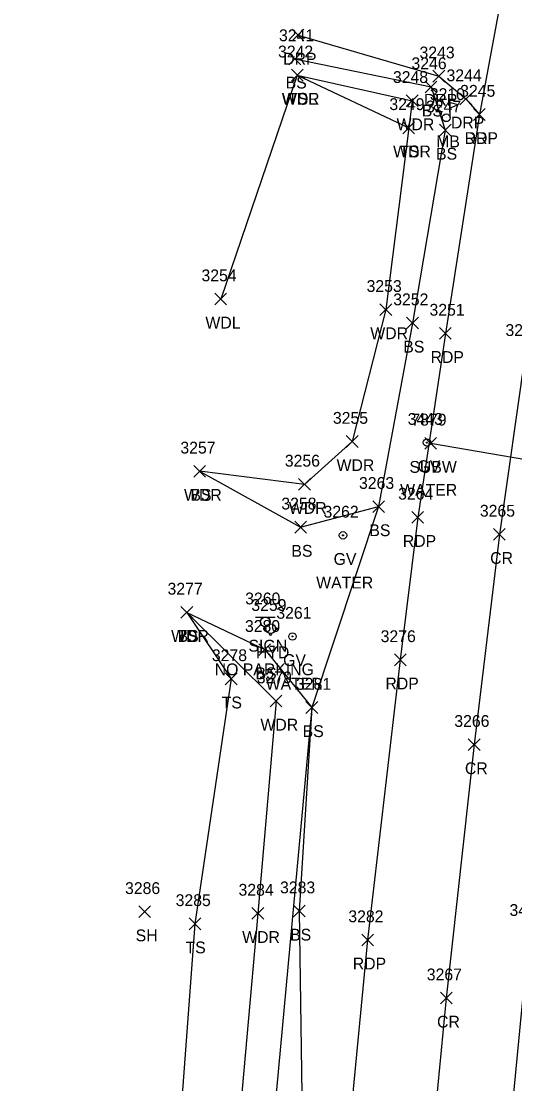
# Model space of a CAD drawing. Extents: x 1678863 to 1683592, y 407783 to 418211.
# Drawn here: x 1680318.1 to 1680401.7, y 414733.3 to 414913.1 of the extents above; entities that cross this region are included whole.
import ezdxf

# ---------------------------------------------------------------- set-up
doc = ezdxf.new("R2010")
doc.units = 0
for name, color, linetype in [('L_A', 7, 'Continuous'), ('L_I', 7, 'Continuous'), ('L_TIC', 7, 'Continuous'), ('LAWA', 7, 'Continuous'), ('LELB', 7, 'Continuous'), ('LMB', 7, 'Continuous'), ('P_A', 7, 'Continuous'), ('P_I', 7, 'Continuous'), ('P_TIC', 7, 'Continuous'), ('PET', 7, 'Continuous'), ('PRC', 7, 'Continuous'), ('R_A', 7, 'Continuous'), ('R_I', 7, 'Continuous'), ('R_TIC', 7, 'Continuous'), ('RDP', 7, 'Continuous'), ('S_A', 7, 'Continuous'), ('S_C', 7, 'Continuous'), ('S_I', 7, 'Continuous'), ('SSGN', 7, 'Continuous'), ('U_A', 7, 'Continuous'), ('U_C', 7, 'Continuous'), ('U_I', 7, 'Continuous'), ('U_TIC', 7, 'Continuous'), ('UW', 7, 'Continuous'), ('UWFH', 7, 'Continuous'), ('UWV', 7, 'Continuous')]:
    doc.layers.add(name, color=color, linetype=linetype)

msp = doc.modelspace()

# ---------------------------------------------------------------- linework, layer by layer
at = {"layer": 'L_TIC'}
for points in [[(1680363.43, 414905.77), (1680365.43, 414907.77)], [(1680365.43, 414905.77), (1680363.43, 414907.77)], [(1680363.84, 414903.02), (1680365.84, 414905.02)], [(1680365.84, 414903.02), (1680363.84, 414905.02)], [(1680363.84, 414903.02), (1680365.84, 414905.02)], [(1680365.84, 414903.02), (1680363.84, 414905.02)], [(1680363.84, 414903.02), (1680365.84, 414905.02)], [(1680365.84, 414903.02), (1680363.84, 414905.02)], [(1680386.48, 414901.03), (1680388.48, 414903.03)], [(1680388.48, 414901.03), (1680386.48, 414903.03)], [(1680383.29, 414898.7), (1680385.29, 414900.7)], [(1680385.29, 414898.7), (1680383.29, 414900.7)], [(1680382.7, 414894.11), (1680384.7, 414896.11)], [(1680384.7, 414894.11), (1680382.7, 414896.11)], [(1680382.7, 414894.11), (1680384.7, 414896.11)], [(1680384.7, 414894.11), (1680382.7, 414896.11)], [(1680388.89, 414893.72), (1680390.89, 414895.72)], [(1680390.89, 414893.72), (1680388.89, 414895.72)], [(1680350.88, 414865.13), (1680352.88, 414867.13)], [(1680352.88, 414865.13), (1680350.88, 414867.13)], [(1680378.83, 414863.33), (1680380.83, 414865.33)], [(1680380.83, 414863.33), (1680378.83, 414865.33)], [(1680383.34, 414861.07), (1680385.34, 414863.07)], [(1680385.34, 414861.07), (1680383.34, 414863.07)], [(1680373.13, 414841.01), (1680375.13, 414843.01)], [(1680375.13, 414841.01), (1680373.13, 414843.01)], [(1680347.31, 414835.97), (1680349.31, 414837.97)], [(1680349.31, 414835.97), (1680347.31, 414837.97)], [(1680347.31, 414835.97), (1680349.31, 414837.97)], [(1680349.31, 414835.97), (1680347.31, 414837.97)], [(1680365.05, 414833.76), (1680367.05, 414835.76)], [(1680367.05, 414833.76), (1680365.05, 414835.76)], [(1680377.6, 414829.99), (1680379.6, 414831.99)], [(1680379.6, 414829.99), (1680377.6, 414831.99)], [(1680377.6, 414829.99), (1680379.6, 414831.99)], [(1680379.6, 414829.99), (1680377.6, 414831.99)], [(1680364.4, 414826.5), (1680366.4, 414828.5)], [(1680366.4, 414826.5), (1680364.4, 414828.5)], [(1680345.13, 414812.09), (1680347.13, 414814.09)], [(1680347.13, 414812.09), (1680345.13, 414814.09)], [(1680345.13, 414812.09), (1680347.13, 414814.09)], [(1680347.13, 414812.09), (1680345.13, 414814.09)], [(1680345.13, 414812.09), (1680347.13, 414814.09)], [(1680347.13, 414812.09), (1680345.13, 414814.09)], [(1680358.33, 414805.78), (1680360.33, 414807.78)], [(1680360.33, 414805.78), (1680358.33, 414807.78)], [(1680352.64, 414800.83), (1680354.64, 414802.83)], [(1680354.64, 414800.83), (1680352.64, 414802.83)], [(1680360.24, 414797.08), (1680362.24, 414799.08)], [(1680362.24, 414797.08), (1680360.24, 414799.08)], [(1680366.31, 414795.98), (1680368.31, 414797.98)], [(1680368.31, 414795.98), (1680366.31, 414797.98)], [(1680366.31, 414795.98), (1680368.31, 414797.98)], [(1680368.31, 414795.98), (1680366.31, 414797.98)], [(1680337.99, 414761.41), (1680339.99, 414763.41)], [(1680339.99, 414761.41), (1680337.99, 414763.41)], [(1680357.15, 414761.13), (1680359.15, 414763.13)], [(1680359.15, 414761.13), (1680357.15, 414763.13)], [(1680364.18, 414761.53), (1680366.18, 414763.53)], [(1680366.18, 414761.53), (1680364.18, 414763.53)], [(1680346.51, 414759.37), (1680348.51, 414761.37)], [(1680348.51, 414759.37), (1680346.51, 414761.37)]]:
    msp.add_lwpolyline(points, dxfattribs=at)
at = {"layer": 'LAWA'}
for points in [[(1680364.84, 414904.02), (1680384.29, 414899.7), (1680383.7, 414895.11), (1680379.83, 414864.33), (1680374.13, 414842.01), (1680366.05, 414834.76), (1680348.31, 414836.97)], [(1680364.84, 414904.02), (1680351.88, 414866.13)], [(1680346.13, 414813.09), (1680361.24, 414798.08), (1680358.15, 414762.13), (1680352.6, 414699.48), (1680351.66, 414671.59), (1680342.89, 414625.3), (1680326.29, 414594.94), (1680318.11, 414579.07)]]:
    msp.add_lwpolyline(points, dxfattribs=at)
at = {"layer": 'LELB'}
for points in [[(1680364.43, 414906.77), (1680387.48, 414902.03), (1680389.89, 414894.72), (1680384.34, 414862.07), (1680378.6, 414830.99), (1680367.31, 414796.98), (1680365.18, 414762.53), (1680366.14, 414696.6), (1680365.44, 414682.92), (1680363.48, 414662.13), (1680364.15, 414652.75), (1680363.48, 414652.96)], [(1680364.84, 414904.02), (1680383.7, 414895.11)], [(1680348.31, 414836.97), (1680365.4, 414827.5), (1680378.6, 414830.99)], [(1680346.13, 414813.09), (1680353.64, 414801.83), (1680347.51, 414760.37), (1680343.78, 414710.08), (1680337.9, 414679.68)], [(1680346.13, 414813.09), (1680359.33, 414806.78), (1680367.31, 414796.98), (1680358.22, 414698.71), (1680351.66, 414671.59)]]:
    msp.add_lwpolyline(points, dxfattribs=at)
at = {"layer": 'LMB'}
for p, q in [((1680390.7, 414899.41), (1680392, 414899.03)), ((1680390.71, 414896.82), (1680390.71, 414899.41)), ((1680390.71, 414898.51), (1680391.99, 414899.02)), ((1680390.05, 414896.81), (1680390.05, 414896.81))]:
    msp.add_line(p, q, dxfattribs=at)
msp.add_circle((1680390.05, 414896.81), 0.656, dxfattribs=at)
at = {"layer": 'P_TIC'}
for points in [[(1680394.67, 414896.37), (1680396.67, 414898.37)], [(1680396.67, 414896.37), (1680394.67, 414898.37)], [(1680388.91, 414859.31), (1680390.91, 414861.31)], [(1680390.91, 414859.31), (1680388.91, 414861.31)], [(1680384.22, 414828.17), (1680386.22, 414830.17)], [(1680386.22, 414828.17), (1680384.22, 414830.17)], [(1680398.05, 414825.29), (1680400.05, 414827.29)], [(1680400.05, 414825.29), (1680398.05, 414827.29)], [(1680381.27, 414804.05), (1680383.27, 414806.05)], [(1680383.27, 414804.05), (1680381.27, 414806.05)], [(1680393.79, 414789.7), (1680395.79, 414791.7)], [(1680395.79, 414789.7), (1680393.79, 414791.7)], [(1680375.74, 414756.64), (1680377.74, 414758.64)], [(1680377.74, 414756.64), (1680375.74, 414758.64)], [(1680389.07, 414746.8), (1680391.07, 414748.8)], [(1680391.07, 414746.8), (1680389.07, 414748.8)]]:
    msp.add_lwpolyline(points, dxfattribs=at)
at = {"layer": 'PET'}
for points in [[(1680468.22, 415214.69), (1680459.71, 415182.46), (1680453.72, 415158.31), (1680446.09, 415129.91), (1680440.19, 415107.06), (1680428.11, 415053.84), (1680423.8, 415033.84), (1680420.13, 415016.1), (1680415.53, 414995.95), (1680407.02, 414954.69), (1680401.79, 414930.3), (1680395.67, 414897.37), (1680389.91, 414860.31), (1680385.22, 414829.17), (1680382.27, 414805.05), (1680376.74, 414757.64), (1680370.82, 414695.91), (1680367.27, 414661.86), (1680363.27, 414619.85), (1680360.41, 414593.08), (1680357.32, 414558.18), (1680353.79, 414516.76), (1680349.58, 414483.99)], [(1680495.8, 415211.55), (1680487.74, 415180.8), (1680478.66, 415148.16), (1680471.94, 415120.07), (1680462.57, 415079.59), (1680454.69, 415044.69), (1680445.65, 415004.54), (1680436.54, 414962.49), (1680430.18, 414933.71), (1680423.61, 414897.47), (1680418.44, 414869.8), (1680415.44, 414847.01), (1680410.82, 414817.35), (1680406.85, 414787.83), (1680404.02, 414758.7), (1680400.52, 414722.33), (1680395.79, 414677.26), (1680393.31, 414652.78), (1680390.17, 414616.43), (1680385.57, 414569.94), (1680383.24, 414550.06), (1680381.08, 414523.52), (1680377.37, 414484.42)]]:
    msp.add_lwpolyline(points, dxfattribs=at)
at = {"layer": 'PRC'}
msp.add_lwpolyline([(1680481.59, 415211.17), (1680473.06, 415178.67), (1680464.71, 415146.4), (1680454.43, 415103.39), (1680442.46, 415051.38), (1680433.87, 415013.05), (1680427.71, 414986.46), (1680420.88, 414953.3), (1680415, 414925.91), (1680408.48, 414889.99), (1680403.43, 414856.87), (1680399.05, 414826.29), (1680394.79, 414790.7), (1680390.07, 414747.8), (1680385.23, 414697.92), (1680381.06, 414656.38), (1680376.28, 414606.57), (1680371.5, 414556.43), (1680367.38, 414511.69), (1680362.63, 414458.59)], dxfattribs=at)
at = {"layer": 'R_TIC'}
for points in [[(1680363.97, 414909.81), (1680365.97, 414911.81)], [(1680365.97, 414909.81), (1680363.97, 414911.81)], [(1680387.79, 414902.86), (1680389.79, 414904.86)], [(1680389.79, 414902.86), (1680387.79, 414904.86)], [(1680392.36, 414899), (1680394.36, 414901)], [(1680394.36, 414899), (1680392.36, 414901)], [(1680394.67, 414896.37), (1680396.67, 414898.37)], [(1680396.67, 414896.37), (1680394.67, 414898.37)]]:
    msp.add_lwpolyline(points, dxfattribs=at)
at = {"layer": 'RDP'}
msp.add_lwpolyline([(1680364.97, 414910.81), (1680388.79, 414903.86), (1680393.36, 414900), (1680395.67, 414897.37)], dxfattribs=at)
at = {"layer": 'SSGN'}
for p, q in [((1680357.79, 414812.29), (1680361.12, 414812.29)), ((1680359.44, 414811.46), (1680359.44, 414811.46))]:
    msp.add_line(p, q, dxfattribs=at)
msp.add_circle((1680359.44, 414811.46), 0.833, dxfattribs=at)
at = {"layer": 'U_TIC'}
for points in [[(1680386.41, 414840.71), (1680388.41, 414842.71)], [(1680388.41, 414840.71), (1680386.41, 414842.71)]]:
    msp.add_lwpolyline(points, dxfattribs=at)
at = {"layer": 'UW'}
msp.add_lwpolyline([(1680387.41, 414841.71), (1680415.7, 414836.88), (1680453.99, 414829.66), (1680549.01, 414802.23), (1680651.11, 414769.53), (1680721.54, 414748.19), (1680814.48, 414720.63), (1680916.24, 414699.47), (1680993.77, 414682.86), (1681074.91, 414664.78), (1681164.04, 414640.2), (1681241.29, 414611.94), (1681327.11, 414578.51), (1681359.54, 414569.42), (1681373.99, 414605.14), (1681380.59, 414825.09), (1681351.11, 414960.44), (1681332.77, 415050.54), (1681293.78, 415103.28), (1681270.97, 415115.6), (1681282.68, 415136.72)], dxfattribs=at)
at = {"layer": 'UWFH'}
msp.add_line((1680360.32, 414810.33), (1680360.32, 414810.33), dxfattribs=at)
for centre, radius in [((1680360.32, 414810.33), 0.833), ((1680359.32, 414810.33), 0.167), ((1680360.32, 414809.33), 0.167), ((1680361.32, 414810.33), 0.167)]:
    msp.add_circle(centre, radius, dxfattribs=at)
at = {"layer": 'UWV'}
for centre, radius in [((1680386.79, 414841.83), 0.625), ((1680386.79, 414841.83), 0.0833), ((1680372.58, 414826.13), 0.625), ((1680372.58, 414826.13), 0.0833), ((1680364.03, 414809.01), 0.625), ((1680364.03, 414809.01), 0.0833)]:
    msp.add_circle(centre, radius, dxfattribs=at)

# ---------------------------------------------------------------- texts
at = {"layer": 'L_A'}
for s, p in [('BS', (1680362.87, 414901.77)), ('WDR', (1680362.21, 414899.02)), ('WDL', (1680362.26, 414899.02)), ('TS', (1680363.25, 414899.02)), ('BS', (1680385.92, 414897.03)), ('WDR', (1680381.65, 414894.7)), ('MB', (1680388.36, 414891.81)), ('WDR', (1680381.06, 414890.11)), ('TS', (1680382.11, 414890.11)), ('BS', (1680388.33, 414889.72)), ('WDL', (1680349.29, 414861.13)), ('WDR', (1680377.2, 414859.33)), ('BS', (1680382.78, 414857.07)), ('WDR', (1680371.49, 414837.01)), ('WDR', (1680345.67, 414831.97)), ('BS', (1680346.75, 414831.97)), ('WDR', (1680363.41, 414829.76)), ('BS', (1680377.04, 414825.99)), ('BS', (1680377.04, 414825.99)), ('BS', (1680363.84, 414822.5)), ('WDR', (1680343.49, 414808.09)), ('TS', (1680344.54, 414808.09)), ('BS', (1680344.57, 414808.09)), ('BS', (1680357.77, 414801.78)), ('TS', (1680352.05, 414796.83)), ('WDR', (1680358.6, 414793.08)), ('BS', (1680365.75, 414791.98)), ('BS', (1680365.75, 414791.98)), ('SH', (1680337.48, 414757.41)), ('WDR', (1680355.51, 414757.13)), ('BS', (1680363.63, 414757.53)), ('TS', (1680345.92, 414755.37))]:
    msp.add_text(s, height=2, dxfattribs=at).set_placement(p)
at = {"layer": 'L_I'}
for s, p in [('3241', (1680361.74, 414909.77)), ('3242', (1680361.58, 414907.02)), ('3242', (1680361.58, 414907.02)), ('3242', (1680361.58, 414907.02)), ('3246', (1680384.17, 414905.03)), ('3248', (1680381.03, 414902.7)), ('3210', (1680387.27, 414899.81)), ('3249', (1680380.43, 414898.11)), ('3249', (1680380.43, 414898.11)), ('3247', (1680386.63, 414897.72)), ('3254', (1680348.62, 414869.13)), ('3253', (1680376.57, 414867.33)), ('3252', (1680381.08, 414865.07)), ('3255', (1680370.87, 414845.01)), ('3257', (1680345.05, 414839.97)), ('3257', (1680345.05, 414839.97)), ('3256', (1680362.73, 414837.76)), ('3263', (1680375.29, 414833.99)), ('3263', (1680375.29, 414833.99)), ('3258', (1680362.14, 414830.5)), ('3277', (1680342.87, 414816.09)), ('3277', (1680342.87, 414816.09)), ('3277', (1680342.87, 414816.09)), ('3280', (1680355.98, 414809.78)), ('3278', (1680350.38, 414804.83)), ('3279', (1680357.98, 414801.08)), ('3281', (1680364.62, 414799.98)), ('3281', (1680364.62, 414799.98)), ('3286', (1680335.68, 414765.41)), ('3284', (1680354.89, 414765.13)), ('3283', (1680361.92, 414765.53)), ('3285', (1680344.25, 414763.37))]:
    msp.add_text(s, height=2, dxfattribs=at).set_placement(p)
at = {"layer": 'P_A'}
for s, p in [('RDP', (1680393.16, 414892.37)), ('RDP', (1680387.4, 414855.31)), ('RDP', (1680382.7, 414824.17)), ('CR', (1680397.49, 414821.29)), ('RDP', (1680379.76, 414800.05)), ('CR', (1680393.22, 414785.7)), ('RDP', (1680374.23, 414752.64)), ('CR', (1680388.5, 414742.8))]:
    msp.add_text(s, height=2, dxfattribs=at).set_placement(p)
at = {"layer": 'P_I'}
for s, p in [('3245', (1680392.41, 414900.37)), ('3251', (1680387.22, 414863.31)), ('3250', (1680400.08, 414859.87)), ('3264', (1680381.91, 414832.17)), ('3265', (1680395.75, 414829.29)), ('3276', (1680378.95, 414808.05)), ('3266', (1680391.42, 414793.7)), ('3282', (1680373.48, 414760.64)), ('3425', (1680400.76, 414761.7)), ('3267', (1680386.76, 414750.8))]:
    msp.add_text(s, height=2, dxfattribs=at).set_placement(p)
at = {"layer": 'R_A'}
for p in [(1680362.45, 414905.81), (1680386.28, 414898.86), (1680390.85, 414895), (1680393.16, 414892.37)]:
    msp.add_text('DRP', height=2, dxfattribs=at).set_placement(p)
at = {"layer": 'R_I'}
for s, p in [('3243', (1680385.53, 414906.86)), ('3244', (1680390.1, 414903)), ('3245', (1680392.41, 414900.37))]:
    msp.add_text(s, height=2, dxfattribs=at).set_placement(p)
at = {"layer": 'S_A'}
msp.add_text('SIGN', height=2, dxfattribs=at).set_placement((1680356.58, 414806.44))
at = {"layer": 'S_C'}
msp.add_text('NO PARKING', height=2, dxfattribs=at).set_placement((1680350.86, 414802.44))
at = {"layer": 'S_I'}
msp.add_text('3260', height=2, dxfattribs=at).set_placement((1680356.02, 414814.44))
at = {"layer": 'U_A'}
for s, p in [('SUBW', (1680383.82, 414836.71)), ('GV', (1680385.19, 414836.83)), ('GV', (1680370.99, 414821.13)), ('HYD', (1680357.84, 414805.33)), ('GV', (1680362.44, 414804.01))]:
    msp.add_text(s, height=2, dxfattribs=at).set_placement(p)
at = {"layer": 'U_C'}
for p in [(1680382.25, 414832.83), (1680368.04, 414817.13), (1680359.49, 414800.01)]:
    msp.add_text('WATER', height=2, dxfattribs=at).set_placement(p)
at = {"layer": 'U_I'}
for s, p in [('3443', (1680383.53, 414844.83)), ('7879', (1680384.15, 414844.71)), ('3262', (1680369.28, 414829.13)), ('3259', (1680357.06, 414813.33)), ('3261', (1680361.29, 414812.01))]:
    msp.add_text(s, height=2, dxfattribs=at).set_placement(p)

doc.saveas('drawing.dxf')
